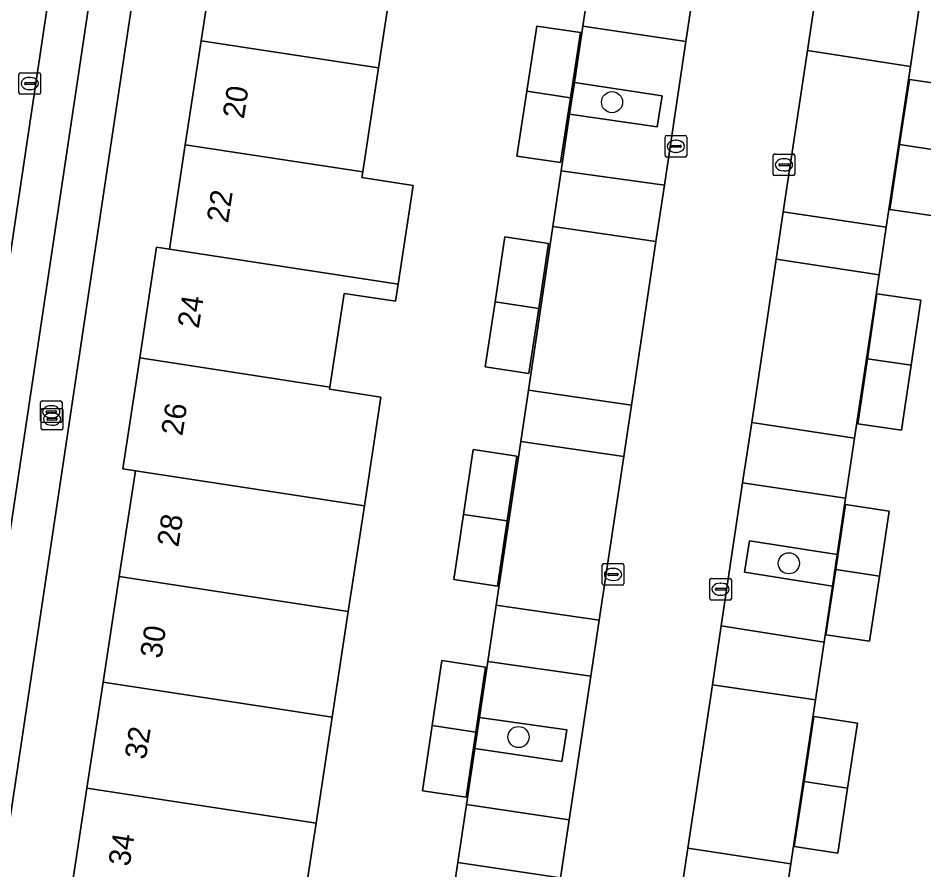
# Model space of a CAD drawing. Extents: x 164148 to 165261, y 382513 to 383432.
# Drawn here: x 164310.2 to 164352.1, y 382761.99 to 382801.38 of the extents above; entities that cross this region are included whole.
import ezdxf

# ---------------------------------------------------------------- set-up
doc = ezdxf.new("R2010")
doc.units = 0
for name, color, linetype in [('IMGEO_Boom', 7, 'Continuous'), ('IMGEO_Brandkraan', 7, 'Continuous'), ('IMGEO_Erf', 7, 'Continuous'), ('IMGEO_Groenvoorziening', 7, 'Continuous'), ('IMGEO_Kolk', 7, 'Continuous'), ('IMGEO_Pand', 7, 'Continuous'), ('IMGEO_Pand_nummerreeks', 7, 'Continuous'), ('IMGEO_Parkeervlak_open', 7, 'Continuous'), ('IMGEO_Rijbaan_lokaal_open', 7, 'Continuous'), ('IMGEO_Rioolput', 7, 'Continuous'), ('IMGEO_Voetpad_open', 7, 'Continuous')]:
    doc.layers.add(name, color=color, linetype=linetype)

msp = doc.modelspace()

# ---------------------------------------------------------------- linework, layer by layer
at = {"layer": 'IMGEO_Boom'}
for centre in [(164337.671, 382797.492), (164345.848, 382776.169), (164333.344, 382768.132)]:
    msp.add_circle(centre, 0.489, dxfattribs=at)
at = {"layer": 'IMGEO_Brandkraan'}
for p, q in [((164311.233, 382782.748), (164311.233, 382783.6)), ((164311.308, 382783.674), (164312.16, 382783.674)), ((164311.345, 382783.332), (164312.197, 382783.332)), ((164311.721, 382783.454), (164311.746, 382783.454)), ((164312.234, 382783.6), (164312.234, 382782.748)), ((164311.27, 382782.406), (164311.27, 382783.258)), ((164311.492, 382783.168), (164311.492, 382783.18)), ((164311.93, 382783.131), (164311.532, 382783.131)), ((164311.535, 382783.217), (164311.933, 382783.217)), ((164311.744, 382782.894), (164311.719, 382782.894)), ((164311.758, 382783.112), (164311.783, 382783.112)), ((164311.976, 382783.18), (164311.976, 382783.168)), ((164312.271, 382783.258), (164312.271, 382782.406)), ((164312.16, 382782.674), (164311.308, 382782.674)), ((164311.529, 382782.826), (164311.529, 382782.838)), ((164311.967, 382782.789), (164311.569, 382782.789)), ((164311.572, 382782.875), (164311.97, 382782.875)), ((164311.781, 382782.552), (164311.756, 382782.552)), ((164312.013, 382782.838), (164312.013, 382782.826)), ((164312.197, 382782.332), (164311.345, 382782.332))]:
    msp.add_line(p, q, dxfattribs=at)
for points in [[(164311.233, 382782.748), (164311.233, 382783.6)], [(164311.308, 382783.674), (164312.16, 382783.674)], [(164311.345, 382783.332), (164312.197, 382783.332)], [(164312.234, 382783.6), (164312.234, 382782.748)], [(164311.27, 382782.406), (164311.27, 382783.258)], [(164312.271, 382783.258), (164312.271, 382782.406)], [(164312.16, 382782.674), (164311.308, 382782.674)], [(164312.197, 382782.332), (164311.345, 382782.332)]]:
    msp.add_lwpolyline(points, dxfattribs=at)
for centre, radius, start, end in [((164311.31, 382783.598), 0.0765, 91.552, 178.448), ((164311.31, 382783.598), 0.0765, 91.552, 178.448), ((164311.347, 382783.256), 0.0765, 91.552, 178.448), ((164311.347, 382783.256), 0.0765, 91.552, 178.448), ((164312.158, 382783.598), 0.0765, 1.552, 88.448), ((164312.158, 382783.598), 0.0765, 1.552, 88.448), ((164312.195, 382783.256), 0.0765, 1.552, 88.448), ((164312.195, 382783.256), 0.0765, 1.552, 88.448), ((164311.532, 382783.177), 0.0403, 85.8775, 175.7526), ((164311.529, 382783.167), 0.0366, 178.938, 274.7102), ((164311.933, 382783.174), 0.043, 264.8664, 352.4533), ((164311.937, 382783.179), 0.0386, 1.7309, 96.639), ((164311.31, 382782.75), 0.0765, 181.552, 268.448), ((164311.31, 382782.75), 0.0765, 181.552, 268.448), ((164311.569, 382782.835), 0.0403, 85.8775, 175.7526), ((164311.566, 382782.825), 0.0366, 178.938, 274.7102), ((164311.97, 382782.832), 0.043, 264.8664, 352.4533), ((164311.974, 382782.837), 0.0386, 1.7309, 96.639), ((164312.158, 382782.75), 0.0765, 271.552, 358.448), ((164312.158, 382782.75), 0.0765, 271.552, 358.448), ((164311.347, 382782.408), 0.0765, 181.552, 268.448), ((164311.347, 382782.408), 0.0765, 181.552, 268.448), ((164312.195, 382782.408), 0.0765, 271.552, 358.448), ((164312.195, 382782.408), 0.0765, 271.552, 358.448)]:
    msp.add_arc(centre, radius, start, end, dxfattribs=at)
for centre, major_axis, ratio, start_param, end_param in [((164311.72, 382783.174), (-0.387, 0.002), 0.722429, 4.712389, 7.853982), ((164311.745, 382783.174), (-0.39, 0.002), 0.717154, 1.570796, 4.712389), ((164311.757, 382782.832), (-0.387, 0.002), 0.722429, 4.712389, 7.853982), ((164311.782, 382782.832), (-0.39, 0.002), 0.717154, 1.570796, 4.712389)]:
    msp.add_ellipse(centre, major_axis=major_axis, ratio=ratio, start_param=start_param, end_param=end_param, dxfattribs=at)
at = {"layer": 'IMGEO_Erf'}
for points in [[(164321.904, 382845.071), (164308.618, 382756.371), (164329.176, 382753.269), (164329.398, 382754.755), (164330.531, 382762.327), (164330.932, 382765.006), (164331.322, 382767.609), (164331.536, 382769.04), (164331.923, 382771.624), (164332.314, 382774.236), (164333.446, 382781.801), (164333.801, 382784.18), (164334.933, 382791.743), (164335.319, 382794.322), (164335.711, 382796.942), (164335.928, 382798.393), (164336.319, 382801.003), (164336.717, 382803.665)], [(164351.878, 382801.866), (164351.47, 382799.147), (164350.355, 382791.706), (164350.026, 382789.507), (164348.893, 382781.947), (164348.477, 382779.173), (164348.087, 382776.572), (164347.868, 382775.112), (164347.481, 382772.524), (164347.081, 382769.859), (164345.945, 382762.274), (164345.623, 382760.128), (164344.485, 382752.532), (164344.258, 382751.019), (164364.8, 382747.97), (164378.11, 382836.71)], [(164312.638, 382760.879), (164313.384, 382765.771), (164314.131, 382770.663), (164314.877, 382775.555), (164315.623, 382780.447), (164315.04, 382780.536), (164315.822, 382785.662), (164316.604, 382790.787), (164317.197, 382790.697), (164317.932, 382795.515), (164318.667, 382800.332), (164319.402, 382805.15)], [(164327.52, 382803.328), (164326.872, 382799.08), (164326.138, 382794.263), (164326.099, 382794.008), (164328.478, 382793.645), (164327.782, 382789.082), (164327.66, 382788.282), (164325.28, 382788.645), (164324.62, 382784.319), (164324.605, 382784.219), (164326.983, 382783.857), (164326.216, 382778.831), (164325.47, 382773.939), (164324.723, 382769.047), (164323.981, 382764.155), (164323.235, 382759.263)]]:
    msp.add_lwpolyline(points, dxfattribs=at)
for points in [[(164336.206, 382800.706), (164335.746, 382797.691), (164335.288, 382794.694), (164333.271, 382794.993), (164333.736, 382798.001), (164334.2, 382801.009)], [(164352.987, 382795.228), (164352.537, 382792.24), (164350.517, 382792.529), (164350.971, 382795.533), (164351.425, 382798.536), (164353.442, 382798.249)], [(164334.739, 382790.958), (164334.285, 382787.957), (164333.829, 382784.945), (164331.809, 382785.254), (164332.26, 382788.261), (164332.711, 382791.267)], [(164351.501, 382785.327), (164351.055, 382782.322), (164349.037, 382782.619), (164349.481, 382785.625), (164349.925, 382788.631), (164351.949, 382788.341)], [(164333.275, 382781.128), (164332.822, 382778.129), (164332.366, 382775.114), (164330.354, 382775.421), (164330.8, 382778.429), (164331.246, 382781.437)], [(164350.498, 382778.574), (164350.043, 382775.567), (164349.588, 382772.559), (164347.566, 382772.865), (164348.022, 382775.873), (164348.477, 382778.881)], [(164331.818, 382771.369), (164331.372, 382768.362), (164330.926, 382765.352), (164328.905, 382765.652), (164329.353, 382768.663), (164329.8, 382771.673)], [(164348.57, 382765.776), (164348.117, 382762.76), (164346.103, 382763.071), (164346.556, 382766.079), (164347.009, 382769.087), (164349.021, 382768.776)]]:
    msp.add_lwpolyline(points, close=True, dxfattribs=at)
at = {"layer": 'IMGEO_Groenvoorziening'}
for points in [[(164335.928, 382798.393), (164335.711, 382796.942), (164339.763, 382796.346), (164339.993, 382797.779)], [(164348.087, 382776.572), (164344.028, 382777.199), (164343.798, 382775.762), (164347.868, 382775.112)], [(164331.536, 382769.04), (164331.322, 382767.609), (164335.346, 382767), (164335.573, 382768.461)]]:
    msp.add_lwpolyline(points, close=True, dxfattribs=at)
at = {"layer": 'IMGEO_Kolk'}
for p, q in [((164340.199, 382795.95), (164341.051, 382795.95)), ((164340.124, 382795.024), (164340.124, 382795.876)), ((164340.426, 382795.493), (164340.824, 382795.493)), ((164340.612, 382795.73), (164340.637, 382795.73)), ((164341.125, 382795.876), (164341.125, 382795.024)), ((164340.383, 382795.444), (164340.383, 382795.456)), ((164340.821, 382795.407), (164340.423, 382795.407)), ((164340.635, 382795.17), (164340.61, 382795.17)), ((164340.867, 382795.456), (164340.867, 382795.444)), ((164345.199, 382795.094), (164346.051, 382795.094)), ((164341.051, 382794.95), (164340.199, 382794.95)), ((164345.124, 382794.168), (164345.124, 382795.02)), ((164345.426, 382794.637), (164345.824, 382794.637)), ((164345.612, 382794.874), (164345.637, 382794.874)), ((164346.125, 382795.02), (164346.125, 382794.168)), ((164345.383, 382794.588), (164345.383, 382794.6)), ((164345.821, 382794.551), (164345.423, 382794.551)), ((164345.635, 382794.314), (164345.61, 382794.314)), ((164345.867, 382794.6), (164345.867, 382794.588)), ((164346.051, 382794.094), (164345.199, 382794.094)), ((164337.216, 382775.226), (164337.216, 382776.078)), ((164337.291, 382776.152), (164338.143, 382776.152)), ((164337.704, 382775.932), (164337.729, 382775.932)), ((164338.217, 382776.078), (164338.217, 382775.226)), ((164337.475, 382775.646), (164337.475, 382775.658)), ((164337.913, 382775.609), (164337.515, 382775.609)), ((164337.518, 382775.695), (164337.916, 382775.695)), ((164337.727, 382775.372), (164337.702, 382775.372)), ((164337.959, 382775.658), (164337.959, 382775.646)), ((164342.191, 382774.543), (164342.191, 382775.395)), ((164342.266, 382775.469), (164343.118, 382775.469)), ((164343.192, 382775.395), (164343.192, 382774.543)), ((164338.143, 382775.152), (164337.291, 382775.152)), ((164342.45, 382774.963), (164342.45, 382774.975)), ((164342.493, 382775.012), (164342.891, 382775.012)), ((164342.679, 382775.249), (164342.704, 382775.249)), ((164342.934, 382774.975), (164342.934, 382774.963)), ((164342.888, 382774.926), (164342.49, 382774.926)), ((164342.702, 382774.689), (164342.677, 382774.689)), ((164343.118, 382774.469), (164342.266, 382774.469))]:
    msp.add_line(p, q, dxfattribs=at)
for points in [[(164340.199, 382795.95), (164341.051, 382795.95)], [(164340.124, 382795.024), (164340.124, 382795.876)], [(164341.125, 382795.876), (164341.125, 382795.024)], [(164345.199, 382795.094), (164346.051, 382795.094)], [(164341.051, 382794.95), (164340.199, 382794.95)], [(164345.124, 382794.168), (164345.124, 382795.02)], [(164346.125, 382795.02), (164346.125, 382794.168)], [(164346.051, 382794.094), (164345.199, 382794.094)], [(164337.216, 382775.226), (164337.216, 382776.078)], [(164337.291, 382776.152), (164338.143, 382776.152)], [(164338.217, 382776.078), (164338.217, 382775.226)], [(164342.191, 382774.543), (164342.191, 382775.395)], [(164342.266, 382775.469), (164343.118, 382775.469)], [(164343.192, 382775.395), (164343.192, 382774.543)], [(164338.143, 382775.152), (164337.291, 382775.152)], [(164343.118, 382774.469), (164342.266, 382774.469)]]:
    msp.add_lwpolyline(points, dxfattribs=at)
for centre, radius, start, end in [((164340.201, 382795.874), 0.0765, 91.552, 178.448), ((164340.201, 382795.874), 0.0765, 91.552, 178.448), ((164341.049, 382795.874), 0.0765, 1.552, 88.448), ((164341.049, 382795.874), 0.0765, 1.552, 88.448), ((164340.423, 382795.453), 0.0403, 85.8775, 175.7526), ((164340.828, 382795.455), 0.0386, 1.7309, 96.639), ((164340.42, 382795.443), 0.0366, 178.938, 274.7102), ((164340.824, 382795.45), 0.043, 264.8664, 352.4533), ((164345.201, 382795.018), 0.0765, 91.552, 178.448), ((164345.201, 382795.018), 0.0765, 91.552, 178.448), ((164346.049, 382795.018), 0.0765, 1.552, 88.448), ((164346.049, 382795.018), 0.0765, 1.552, 88.448), ((164340.201, 382795.026), 0.0765, 181.552, 268.448), ((164340.201, 382795.026), 0.0765, 181.552, 268.448), ((164341.049, 382795.026), 0.0765, 271.552, 358.448), ((164341.049, 382795.026), 0.0765, 271.552, 358.448), ((164345.423, 382794.597), 0.0403, 85.8775, 175.7526), ((164345.828, 382794.599), 0.0386, 1.7309, 96.639), ((164345.42, 382794.587), 0.0366, 178.938, 274.7102), ((164345.824, 382794.594), 0.043, 264.8664, 352.4533), ((164345.201, 382794.17), 0.0765, 181.552, 268.448), ((164345.201, 382794.17), 0.0765, 181.552, 268.448), ((164346.049, 382794.17), 0.0765, 271.552, 358.448), ((164346.049, 382794.17), 0.0765, 271.552, 358.448), ((164337.293, 382776.076), 0.0765, 91.552, 178.448), ((164337.293, 382776.076), 0.0765, 91.552, 178.448), ((164338.141, 382776.076), 0.0765, 1.552, 88.448), ((164338.141, 382776.076), 0.0765, 1.552, 88.448), ((164337.515, 382775.655), 0.0403, 85.8775, 175.7526), ((164337.512, 382775.645), 0.0366, 178.938, 274.7102), ((164337.916, 382775.652), 0.043, 264.8664, 352.4533), ((164337.92, 382775.657), 0.0386, 1.7309, 96.639), ((164342.268, 382775.393), 0.0765, 91.552, 178.448), ((164342.268, 382775.393), 0.0765, 91.552, 178.448), ((164343.116, 382775.393), 0.0765, 1.552, 88.448), ((164343.116, 382775.393), 0.0765, 1.552, 88.448), ((164337.293, 382775.228), 0.0765, 181.552, 268.448), ((164337.293, 382775.228), 0.0765, 181.552, 268.448), ((164338.141, 382775.228), 0.0765, 271.552, 358.448), ((164338.141, 382775.228), 0.0765, 271.552, 358.448), ((164342.49, 382774.972), 0.0403, 85.8775, 175.7526), ((164342.487, 382774.962), 0.0366, 178.938, 274.7102), ((164342.891, 382774.969), 0.043, 264.8664, 352.4533), ((164342.895, 382774.974), 0.0386, 1.7309, 96.639), ((164342.268, 382774.545), 0.0765, 181.552, 268.448), ((164342.268, 382774.545), 0.0765, 181.552, 268.448), ((164343.116, 382774.545), 0.0765, 271.552, 358.448), ((164343.116, 382774.545), 0.0765, 271.552, 358.448)]:
    msp.add_arc(centre, radius, start, end, dxfattribs=at)
for centre, major_axis, ratio, start_param, end_param in [((164340.611, 382795.45), (-0.387, 0.002), 0.722429, 4.712389, 7.853982), ((164340.636, 382795.45), (-0.39, 0.002), 0.717154, 1.570796, 4.712389), ((164345.611, 382794.594), (-0.387, 0.002), 0.722429, 4.712389, 7.853982), ((164345.636, 382794.594), (-0.39, 0.002), 0.717154, 1.570796, 4.712389), ((164337.703, 382775.652), (-0.387, 0.002), 0.722429, 4.712389, 7.853982), ((164337.728, 382775.652), (-0.39, 0.002), 0.717154, 1.570796, 4.712389), ((164342.678, 382774.969), (-0.387, 0.002), 0.722429, 4.712389, 7.853982), ((164342.703, 382774.969), (-0.39, 0.002), 0.717154, 1.570796, 4.712389)]:
    msp.add_ellipse(centre, major_axis=major_axis, ratio=ratio, start_param=start_param, end_param=end_param, dxfattribs=at)
at = {"layer": 'IMGEO_Pand'}
for points in [[(164327.52, 382803.328), (164329.9, 382802.965), (164329.987, 382803.535), (164319.402, 382805.15), (164318.667, 382800.332), (164326.872, 382799.08)], [(164334.2, 382801.009), (164333.736, 382798.001), (164335.746, 382797.691), (164336.206, 382800.706)], [(164326.872, 382799.08), (164318.667, 382800.332), (164317.932, 382795.515), (164326.138, 382794.263)], [(164351.425, 382798.536), (164350.971, 382795.533), (164352.987, 382795.228), (164353.442, 382798.249)], [(164335.746, 382797.691), (164333.736, 382798.001), (164333.271, 382794.993), (164335.288, 382794.694)], [(164328.478, 382793.645), (164326.099, 382794.008), (164326.138, 382794.263), (164317.932, 382795.515), (164317.197, 382790.697), (164327.782, 382789.082)], [(164352.987, 382795.228), (164350.971, 382795.533), (164350.517, 382792.529), (164352.537, 382792.24)], [(164332.711, 382791.267), (164332.26, 382788.261), (164334.285, 382787.957), (164334.739, 382790.958)], [(164325.28, 382788.645), (164327.66, 382788.282), (164327.782, 382789.082), (164317.197, 382790.697), (164316.604, 382790.787), (164315.822, 382785.662), (164324.62, 382784.319)], [(164349.925, 382788.631), (164349.481, 382785.625), (164351.501, 382785.327), (164351.949, 382788.341)], [(164334.285, 382787.957), (164332.26, 382788.261), (164331.809, 382785.254), (164333.829, 382784.945)], [(164326.983, 382783.857), (164324.605, 382784.219), (164324.62, 382784.319), (164315.822, 382785.662), (164315.04, 382780.536), (164315.623, 382780.447), (164326.216, 382778.831)], [(164351.501, 382785.327), (164349.481, 382785.625), (164349.037, 382782.619), (164351.055, 382782.322)], [(164331.246, 382781.437), (164330.8, 382778.429), (164332.822, 382778.129), (164333.275, 382781.128)], [(164326.216, 382778.831), (164315.623, 382780.447), (164314.877, 382775.555), (164325.47, 382773.939)], [(164348.477, 382778.881), (164348.022, 382775.873), (164350.043, 382775.567), (164350.498, 382778.574)], [(164332.822, 382778.129), (164330.8, 382778.429), (164330.354, 382775.421), (164332.366, 382775.114)], [(164350.043, 382775.567), (164348.022, 382775.873), (164347.566, 382772.865), (164349.588, 382772.559)], [(164325.47, 382773.939), (164314.877, 382775.555), (164314.131, 382770.663), (164324.723, 382769.047)], [(164329.8, 382771.673), (164329.353, 382768.663), (164331.372, 382768.362), (164331.818, 382771.369)], [(164324.723, 382769.047), (164314.131, 382770.663), (164313.384, 382765.771), (164323.981, 382764.155)], [(164347.009, 382769.087), (164346.556, 382766.079), (164348.57, 382765.776), (164349.021, 382768.776)], [(164331.372, 382768.362), (164329.353, 382768.663), (164328.905, 382765.652), (164330.926, 382765.352)], [(164323.981, 382764.155), (164313.384, 382765.771), (164312.638, 382760.879), (164323.235, 382759.263)], [(164348.57, 382765.776), (164346.556, 382766.079), (164346.103, 382763.071), (164348.117, 382762.76)]]:
    msp.add_lwpolyline(points, close=True, dxfattribs=at)
at = {"layer": 'IMGEO_Parkeervlak_open'}
for points in [[(164317.721, 382843.296), (164305.588, 382762.12)], [(164307.907, 382764.872), (164319.154, 382840.039)]]:
    msp.add_lwpolyline(points, dxfattribs=at)
for points in [[(164341.089, 382800.293), (164336.319, 382801.003), (164335.928, 382798.393), (164339.993, 382797.779), (164339.763, 382796.346), (164335.711, 382796.942), (164335.319, 382794.322), (164340.094, 382793.655)], [(164351.47, 382799.147), (164346.706, 382799.875), (164345.588, 382792.414), (164350.355, 382791.706)], [(164339.704, 382791.055), (164334.933, 382791.743), (164333.801, 382784.18), (164338.57, 382783.482)], [(164350.026, 382789.507), (164345.262, 382790.235), (164344.131, 382782.683), (164348.893, 382781.947)], [(164338.215, 382781.112), (164333.446, 382781.801), (164332.314, 382774.236), (164337.08, 382773.542)], [(164347.868, 382775.112), (164343.798, 382775.762), (164344.028, 382777.199), (164348.087, 382776.572), (164348.477, 382779.173), (164343.712, 382779.89), (164342.721, 382773.271), (164347.481, 382772.524)], [(164336.692, 382770.954), (164331.923, 382771.624), (164331.536, 382769.04), (164335.573, 382768.461), (164335.346, 382767), (164331.322, 382767.609), (164330.932, 382765.006), (164335.696, 382764.306)], [(164347.081, 382769.859), (164342.313, 382770.551), (164341.182, 382762.996), (164345.945, 382762.274)], [(164335.294, 382761.625), (164330.531, 382762.327), (164329.398, 382754.755), (164334.16, 382754.059)]]:
    msp.add_lwpolyline(points, close=True, dxfattribs=at)
at = {"layer": 'IMGEO_Rijbaan_lokaal_open'}
for points in [[(164318.45, 382848.222), (164320.963, 382865.023), (164320.969, 382865.121), (164317.478, 382865.636), (164317.049, 382862.672), (164314.278, 382844.244), (164311.541, 382826.019), (164308.94, 382808.745), (164306.009, 382789.028), (164302.972, 382768.762), (164301.88, 382761.702), (164305.445, 382761.166), (164305.559, 382761.978), (164305.588, 382762.12), (164317.721, 382843.296)], [(164341.49, 382802.969), (164341.089, 382800.293), (164340.094, 382793.655), (164339.704, 382791.055), (164338.57, 382783.482), (164338.215, 382781.112), (164337.08, 382773.542), (164336.692, 382770.954), (164335.696, 382764.306), (164335.294, 382761.625)], [(164340.858, 382760.834), (164341.182, 382762.996), (164342.313, 382770.551), (164342.721, 382773.271), (164343.712, 382779.89), (164344.131, 382782.683), (164345.262, 382790.235), (164345.588, 382792.414), (164346.706, 382799.875), (164347.108, 382802.559)]]:
    msp.add_lwpolyline(points, dxfattribs=at)
at = {"layer": 'IMGEO_Rioolput'}
for p, q in [((164310.312, 382798.854), (164311.164, 382798.854)), ((164310.237, 382797.928), (164310.237, 382798.78)), ((164310.539, 382798.397), (164310.937, 382798.397)), ((164310.725, 382798.634), (164310.75, 382798.634)), ((164311.238, 382798.78), (164311.238, 382797.928)), ((164310.496, 382798.348), (164310.496, 382798.36)), ((164310.934, 382798.311), (164310.536, 382798.311)), ((164310.748, 382798.074), (164310.723, 382798.074)), ((164310.98, 382798.36), (164310.98, 382798.348)), ((164311.164, 382797.854), (164310.312, 382797.854))]:
    msp.add_line(p, q, dxfattribs=at)
for points in [[(164310.312, 382798.854), (164311.164, 382798.854)], [(164310.237, 382797.928), (164310.237, 382798.78)], [(164311.238, 382798.78), (164311.238, 382797.928)], [(164311.164, 382797.854), (164310.312, 382797.854)]]:
    msp.add_lwpolyline(points, dxfattribs=at)
for centre, radius, start, end in [((164310.314, 382798.778), 0.0765, 91.552, 178.448), ((164310.314, 382798.778), 0.0765, 91.552, 178.448), ((164311.162, 382798.778), 0.0765, 1.552, 88.448), ((164311.162, 382798.778), 0.0765, 1.552, 88.448), ((164310.536, 382798.357), 0.0403, 85.8775, 175.7526), ((164310.941, 382798.359), 0.0386, 1.7309, 96.639), ((164310.533, 382798.347), 0.0366, 178.938, 274.7102), ((164310.937, 382798.354), 0.043, 264.8664, 352.4533), ((164310.314, 382797.93), 0.0765, 181.552, 268.448), ((164310.314, 382797.93), 0.0765, 181.552, 268.448), ((164311.162, 382797.93), 0.0765, 271.552, 358.448), ((164311.162, 382797.93), 0.0765, 271.552, 358.448)]:
    msp.add_arc(centre, radius, start, end, dxfattribs=at)
for centre, major_axis, ratio, start_param, end_param in [((164310.724, 382798.354), (-0.387, 0.002), 0.722429, 4.712389, 7.853982), ((164310.749, 382798.354), (-0.39, 0.002), 0.717154, 1.570796, 4.712389)]:
    msp.add_ellipse(centre, major_axis=major_axis, ratio=ratio, start_param=start_param, end_param=end_param, dxfattribs=at)
at = {"layer": 'IMGEO_Voetpad_open'}
for points in [[(164306.314, 382754.511), (164308.618, 382756.371), (164321.904, 382845.071), (164322.133, 382846.618)], [(164319.154, 382840.039), (164307.907, 382764.872)]]:
    msp.add_lwpolyline(points, dxfattribs=at)
for points in [[(164341.49, 382802.969), (164336.717, 382803.665), (164336.319, 382801.003), (164341.089, 382800.293)], [(164351.878, 382801.866), (164347.108, 382802.559), (164346.706, 382799.875), (164351.47, 382799.147)], [(164340.094, 382793.655), (164335.319, 382794.322), (164334.933, 382791.743), (164339.704, 382791.055)], [(164350.355, 382791.706), (164345.588, 382792.414), (164345.262, 382790.235), (164350.026, 382789.507)], [(164338.57, 382783.482), (164333.801, 382784.18), (164333.446, 382781.801), (164338.215, 382781.112)], [(164348.893, 382781.947), (164344.131, 382782.683), (164343.712, 382779.89), (164348.477, 382779.173)], [(164337.08, 382773.542), (164332.314, 382774.236), (164331.923, 382771.624), (164336.692, 382770.954)], [(164347.481, 382772.524), (164342.721, 382773.271), (164342.313, 382770.551), (164347.081, 382769.859)], [(164335.696, 382764.306), (164330.932, 382765.006), (164330.531, 382762.327), (164335.294, 382761.625)], [(164345.945, 382762.274), (164341.182, 382762.996), (164340.858, 382760.834), (164345.623, 382760.128)]]:
    msp.add_lwpolyline(points, close=True, dxfattribs=at)

# ---------------------------------------------------------------- texts
at = {"layer": 'IMGEO_Pand_nummerreeks'}
for s, rotation, p in [('20', 81.1251, (164320.637, 382796.689)), ('22', 81.1308, (164319.903, 382791.873)), ('24', 81.1251, (164318.551, 382786.997)), ('26', 81.1308, (164317.794, 382782.025)), ('28', 81.1308, (164317.606, 382776.886)), ('30', 81.1308, (164316.821, 382771.734)), ('32', 81.1194, (164316.107, 382767.06)), ('34', 81.1308, (164315.354, 382762.12))]:
    msp.add_text(s, height=1, rotation=rotation, dxfattribs=at).set_placement(p)

doc.saveas('drawing.dxf')
